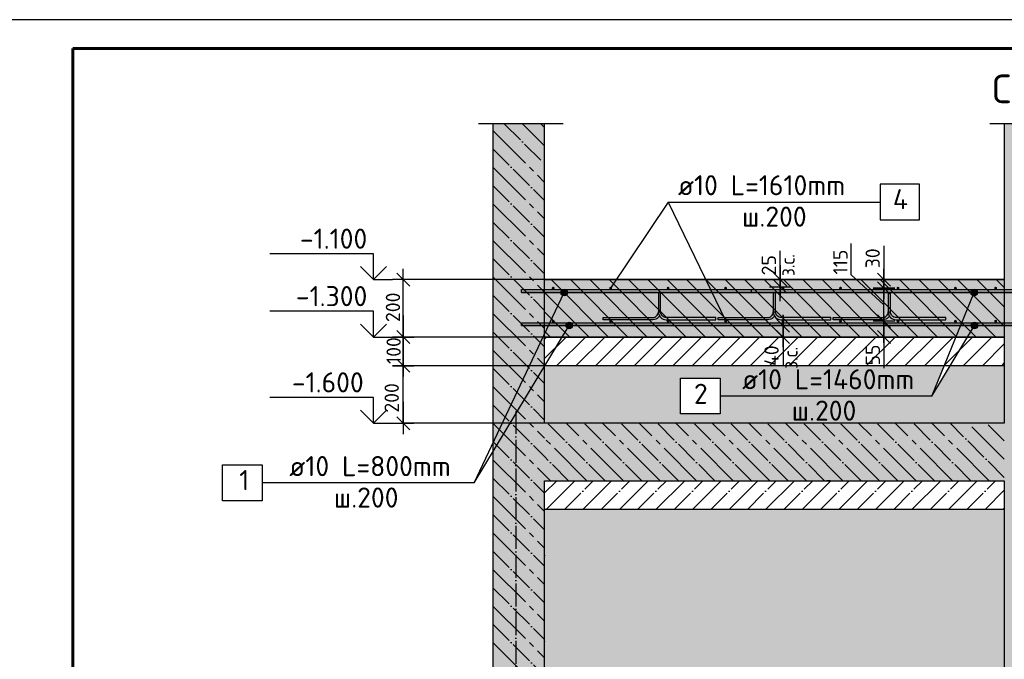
# Model space of a CAD drawing. Header units: millimetres. Extents: x 40580 to 559114, y -343730 to 81020.
# Tile 264 of 656: x 290594 to 307726, y -48525 to -37394. Entities that reach past the tile are written whole.
import ezdxf

# ---------------------------------------------------------------- set-up
doc = ezdxf.new("R2010")
doc.units = ezdxf.units.MM
doc.linetypes.add('______11', pattern=[500, 400, -50, 0, -50])
doc.linetypes.add('______5', pattern=[1100, 800, -100, 100, -100])
for name, color, linetype in [('___________________', 253, '______5'), ('_____________________', 96, 'Continuous'), ('______________________', 7, 'Continuous'), ('_______________________', 7, 'Continuous'), ('_________________________0', 7, 'Continuous'), ('Тонкие', 7, 'Continuous'), ('ФВ-2', 7, 'Continuous')]:
    doc.layers.add(name, color=color, linetype=linetype)
doc.layers.add('Standard', color=7, linetype='Continuous', lineweight=25)
doc.styles.add('ISOCPEUR', font='isocpeur.ttf')
doc.linetypes.add('ГОСТ 2.303 8', pattern='A,40,[2,GOST 2.303-68.shx,S=1,R=0,X=0,Y=0],-8', length=48)

# ---------------------------------------------------------------- blocks, each defined once
blk = doc.blocks.new('ALL_ML_STRICH')
at = {"color": 0, "linetype": 'ByBlock', "lineweight": -2}
for p, q in [((0, -0.5), (0, 0.5)), ((-1, 0), (0.5, 0)), ((-0.3, -0.3), (0.3, 0.3))]:
    blk.add_line(p, q, dxfattribs=at)
blk = doc.blocks.new('Из_буфера8386')
at = {"linetype": 'Continuous', "lineweight": 25, "ltscale": 100}
blk.add_lwpolyline([(62, 59400), (62, 0), (42062, 0), (42062, 59400), (62, 59400)], dxfattribs=at)
blk.add_lwpolyline([(62, 59400), (62, 0), (42062, 0), (42062, 59400), (62, 59400)], dxfattribs=at)
at = {"linetype": 'Continuous', "lineweight": 60, "ltscale": 100}
blk.add_lwpolyline([(2062, 58900), (2062, 500), (41562, 500), (41562, 58900), (2062, 58900)], dxfattribs=at)

msp = doc.modelspace()

# ---------------------------------------------------------------- hatches: boundary and pattern name
at = {"layer": '___________________', "linetype": 'Continuous'}
for points in [[(299726.5, -46709), (299730.3, -46705.2), (299743.8, -46718.7), (299730.3, -46732.2), (299726.5, -46728.4)], [(299726.5, -48209), (299730.3, -48205.2), (299743.8, -48218.7), (299730.3, -48232.2), (299726.5, -48228.4)]]:
    msp.add_hatch(color=7, dxfattribs=at).paths.add_polyline_path(points, flags=16)
at = {"layer": 'Standard', "linetype": 'Continuous'}
for points in [[(298826.5, -55416.8), (299726.5, -55416.8), (299726.5, -39204.2), (298826.5, -39204.2)], [(307726.5, -55416.8), (308626.5, -55416.8), (308626.5, -39204.2), (307726.5, -39204.2)], [(307726.5, -41916.8), (299726.5, -41916.8), (299726.5, -42916.8), (307726.5, -42916.8)], [(307726.5, -44416.8), (299726.5, -44416.8), (299726.5, -45416.8), (307726.5, -45416.8)]]:
    msp.add_hatch(color=9, dxfattribs=at).paths.add_polyline_path(points)
at = {"layer": 'ФВ-2'}
h = msp.add_hatch(dxfattribs=at)
h.set_pattern_fill('ANSI31', color=253, scale=75, angle=90)
h.set_pattern_definition([(135, (-1113078.07, 1151771.47), (-168.379802, -168.379802), [])])
edge = h.paths.add_edge_path()
edge.add_line((321926.5, -41916.8), (321926.5, -42916.8))
edge.add_line((321926.5, -42916.8), (308626.5, -42916.8))
edge.add_line((308626.5, -42916.8), (308626.5, -41916.8))
edge.add_line((321926.5, -41916.8), (308626.5, -41916.8))
h.paths.add_polyline_path([(299726.5, -41916.8), (307726.5, -41916.8), (307726.5, -42916.8), (299726.5, -42916.8)])
h = msp.add_hatch(dxfattribs=at)
h.set_pattern_fill('ANSI31', color=253, scale=75)
h.set_pattern_definition([(45, (-1113078.07, 1151771.47), (-168.379802, 168.379802), [])])
h.paths.add_polyline_path([(321926.5, -42916.8), (321926.5, -43416.8), (308626.5, -43416.8), (308626.5, -42916.8)])
h.paths.add_polyline_path([(307726.5, -42916.8), (307726.5, -43416.8), (299726.5, -43416.8), (299726.5, -42916.8)])
h = msp.add_hatch(dxfattribs=at)
h.set_pattern_fill('AR-CONC', color=256, scale=5)
h.set_pattern_definition([(50, (-35811, 69074.55), (910.9233, -79.6954), [95.25, -1047.75]), (355, (-35811, 69074.55), (-176.217, 955.2842), [76.2, -838.203]), (100.45144, (-35735.1, 69067.9), (734.7062, 875.5888), [80.95, -890.4512]), (46.1842, (-35811, 69328.5), (1355.3952, -210.2116), [142.875, -1571.625]), (96.63556, (-35698.1, 69311), (1187.0207, 1237.1306), [121.425, -1335.678]), (351.18415, (-35811, 69328.5), (1187.0207, 1237.1306), [114.3, -1257.2987]), (21, (-35684, 69265.05), (758.072, -511.326), [95.25, -1047.75]), (326, (-35684, 69265.05), (309.0101, 920.9398), [76.2, -838.2]), (71.45144, (-35620.9, 69222.4), (1067.082, 409.6138), [80.95, -890.4497]), (37.5, (-35811.03, 69074.55), (15.44302, 422.7752), [0, -828.04, 0, -850.9, 0, -841.375]), (7.5, (-35811.03, 69074.55), (334.0983, 500.9029), [0, -485.14, 0, -808.99, 0, -320.675]), (327.5, (-36094.24, 69074.55), (677.95298, -28.64372), [0, -317.5, 0, -990.6, 0, -1314.45]), (317.5, (-36221.24, 69074.55), (740.6459, 127.1325), [0, -412.75, 0, -657.86, 0, -933.45])])
h.paths.add_polyline_path([(307726.5, -55416.8), (299726.5, -55416.8), (299726.5, -45916.8), (307726.5, -45916.8)])
h.paths.add_polyline_path([(321926.5, -52242.5), (321926.5, -52560.7), (321926.5, -52878.9), (321926.5, -53197.1), (321926.5, -53515.3), (321926.5, -53833.5), (321926.5, -54151.7), (321926.5, -54469.9), (321926.5, -54788.1), (321926.5, -55106.3), (321926.5, -55416.8), (321666.1, -55416.8), (321347.9, -55416.8), (321029.7, -55416.8), (320711.5, -55416.8), (320393.3, -55416.8), (320075.1, -55416.8), (319756.9, -55416.8), (319438.7, -55416.8), (319120.5, -55416.8), (318802.3, -55416.8), (318484.1, -55416.8), (318165.9, -55416.8), (317847.7, -55416.8), (317529.5, -55416.8), (317211.3, -55416.8), (316893.1, -55416.8), (316574.9, -55416.8), (316256.7, -55416.8), (315938.5, -55416.8), (315620.3, -55416.8), (315302.1, -55416.8), (314983.9, -55416.8), (314665.7, -55416.8), (314347.5, -55416.8), (314029.3, -55416.8), (313711.1, -55416.8), (313392.9, -55416.8), (313074.7, -55416.8), (312756.5, -55416.8), (312438.3, -55416.8), (312120.1, -55416.8), (311801.9, -55416.8), (311483.7, -55416.8), (311165.5, -55416.8), (310847.3, -55416.8), (310529.1, -55416.8), (310210.9, -55416.8), (309892.7, -55416.8), (309574.5, -55416.8), (309256.3, -55416.8), (308938.1, -55416.8), (308626.5, -55416.8), (308626.5, -55170.6), (308626.5, -54852.4), (308626.5, -54534.2), (308626.5, -54216), (308626.5, -53897.8), (308626.5, -53579.6), (308626.5, -53261.4), (308626.5, -52943.2), (308626.5, -52625), (308626.5, -52306.8), (308626.5, -51988.6), (308626.5, -51670.4), (308626.5, -51352.2), (308626.5, -51034), (308626.5, -50715.8), (308626.5, -50397.6), (308626.5, -50079.4), (308626.5, -49761.2), (308626.5, -49443), (308626.5, -49124.8), (308626.5, -48806.6), (308626.5, -48488.4), (308626.5, -48170.2), (308626.5, -47916.8), (308892.5, -47916.8), (309210.7, -47916.8), (309528.9, -47916.8), (309847.1, -47916.8), (310165.3, -47916.8), (310483.5, -47916.8), (310801.7, -47916.8), (311119.9, -47916.8), (311438.1, -47916.8), (311756.3, -47916.8), (312074.5, -47916.8), (312392.7, -47916.8), (312710.9, -47916.8), (313029.1, -47916.8), (313347.3, -47916.8), (313665.5, -47916.8), (313983.7, -47916.8), (314301.9, -47916.8), (314620.1, -47916.8), (314938.3, -47916.8), (315256.5, -47916.8), (315574.7, -47916.8), (315892.9, -47916.8), (316211.1, -47916.8), (316529.3, -47916.8), (316847.5, -47916.8), (317165.7, -47916.8), (317483.9, -47916.8), (317802.1, -47916.8), (318120.3, -47916.8), (318438.5, -47916.8), (318756.7, -47916.8), (319074.9, -47916.8), (319393.1, -47916.8), (319711.3, -47916.8), (320029.5, -47916.8), (320347.7, -47916.8), (320665.9, -47916.8), (320984.1, -47916.8), (321302.3, -47916.8), (321620.5, -47916.8), (321926.5, -47916.8), (321926.5, -48105.9), (321926.5, -48424.1), (321926.5, -48742.3), (321926.5, -49060.5), (321926.5, -49378.7), (321926.5, -49696.9), (321926.5, -50015.1), (321926.5, -50333.3), (321926.5, -50651.5), (321926.5, -50969.7), (321926.5, -51287.9), (321926.5, -51606.1), (321926.5, -51924.3)])
h.paths.add_polyline_path([(299726.5, -43725), (299726.5, -43428.8), (299733.7, -43416.8), (303876.2, -43416.8), (305632.5, -43416.8), (306681.6, -43416.8), (306467.2, -43943.3), (302779.7, -43943.3), (302779.7, -43630.8), (302092.2, -43630.8), (302092.2, -44255.8), (302779.7, -44255.8), (302779.7, -43943.3), (306467.2, -43943.3), (306785.6, -43416.8), (307726.5, -43416.8), (307726.5, -43451.9), (307726.5, -43770.1), (307726.5, -44088.3), (307726.5, -44406.5), (307726.5, -44416.8), (307418.6, -44416.8), (307100.4, -44416.8), (306782.2, -44416.8), (306464, -44416.8), (306145.8, -44416.8), (305827.6, -44416.8), (305509.4, -44416.8), (305191.2, -44416.8), (304873, -44416.8), (304554.8, -44416.8), (304236.7, -44416.8), (303918.5, -44416.8), (303600.3, -44416.8), (303282.1, -44416.8), (302963.9, -44416.8), (302645.7, -44416.8), (302327.5, -44416.8), (302009.3, -44416.8), (301691.1, -44416.8), (301372.9, -44416.8), (301054.7, -44416.8), (300736.5, -44416.8), (300418.3, -44416.8), (300100.1, -44416.8), (299781.9, -44416.8), (299726.5, -44416.8), (299726.5, -44361.4), (299726.5, -44043.2)])

# ---------------------------------------------------------------- linework, layer by layer
at = {"color": 0, "linetype": 'ByBlock', "lineweight": -2}
for p, q in [((305632.5, -41329.8), (305632.5, -42254.3)), ((305632.5, -42291.8), (305632.5, -41729.3)), ((305745, -42029.3), (305520, -41804.3)), ((305520, -41954.3), (305745, -42179.3)), ((305445, -42066.8), (305820, -42066.8)), ((305632.5, -42541.8), (305632.5, -43457.3)), ((305520, -42804.3), (305745, -43029.3))]:
    msp.add_line(p, q, dxfattribs=at)
at = {"layer": '___________________', "color": 253, "linetype": '______11'}
msp.add_line((299226.5, -44204.2), (299226.5, -58559.7), dxfattribs=at)
at = {"layer": '_____________________', "color": 7, "linetype": 'Continuous'}
for p, q in [((306251.5, -40254.3), (305564, -40254.3)), ((305564, -40254.3), (305564, -40879.3)), ((306251.5, -40879.3), (306251.5, -40254.3)), ((301876.5, -40566.8), (300876.5, -42066.8)), ((301876.5, -40566.8), (305564, -40566.8)), ((301876.5, -40566.8), (302881.3, -42640.9)), ((305564, -40879.3), (306251.5, -40879.3)), ((298500.5, -45455.6), (300067.7, -42141.8)), ((300011.5, -42141.8), (300011.5, -42141.8)), ((300067.7, -42085.6), (300067.7, -42085.6)), ((300124, -42141.8), (300124, -42141.8)), ((306467.2, -43943.3), (307201, -42141.8)), ((307144.7, -42141.8), (307144.7, -42141.8)), ((307201, -42085.6), (307201, -42085.6)), ((307257.2, -42141.8), (307257.2, -42141.8)), ((300067.7, -42198.1), (300067.7, -42198.1)), ((307201, -42198.1), (307201, -42198.1)), ((298500.5, -45455.6), (300157.2, -42716.8)), ((300100.9, -42716.8), (300100.9, -42716.8)), ((300157.2, -42660.6), (300157.2, -42660.6)), ((300157.2, -42773.1), (300157.2, -42773.1)), ((300213.4, -42716.8), (300213.4, -42716.8)), ((306467.2, -43943.3), (307209.1, -42716.8)), ((307152.8, -42716.8), (307152.8, -42716.8)), ((307209.1, -42660.6), (307209.1, -42660.6)), ((307209.1, -42773.1), (307209.1, -42773.1)), ((307265.3, -42716.8), (307265.3, -42716.8)), ((302092.2, -44255.8), (302092.2, -43630.8)), ((302092.2, -43630.8), (302779.7, -43630.8)), ((302779.7, -43630.8), (302779.7, -44255.8)), ((306467.2, -43943.3), (302779.7, -43943.3)), ((302779.7, -44255.8), (302092.2, -44255.8)), ((294125.5, -45768.1), (294125.5, -45143.1)), ((294125.5, -45143.1), (294813, -45143.1)), ((294813, -45143.1), (294813, -45768.1)), ((298500.5, -45455.6), (294813, -45455.6)), ((294813, -45768.1), (294125.5, -45768.1))]:
    msp.add_line(p, q, dxfattribs=at)
at = {"layer": '_____________________', "color": 4, "linetype": 'Continuous'}
for p, q in [((303326.5, -42141.8), (303326.5, -42091.8)), ((303326.5, -42716.8), (303326.5, -42666.8))]:
    msp.add_line(p, q, dxfattribs=at)
at = {"layer": '_____________________', "color": 4, "linetype": 'Continuous', "extrusion": (0, 0, -1)}
for points in [[(-299326.5, -42141.8), (-299326.5, -42091.8), (-308126.5, -42091.8), (-308126.5, -42141.8), (-299326.5, -42141.8), (-308126.5, -42141.8), (-299326.5, -42141.8), (-308126.5, -42141.8)], [(-299326.5, -42716.8), (-299326.5, -42666.8), (-308126.5, -42666.8), (-308126.5, -42716.8), (-299326.5, -42716.8), (-308126.5, -42716.8), (-299326.5, -42716.8), (-308126.5, -42716.8)]]:
    msp.add_lwpolyline(points, dxfattribs=at)
at = {"layer": '_____________________', "color": 7, "linetype": 'Continuous'}
for centre in [(300067.7, -42141.8), (307201, -42141.8), (300157.2, -42716.8), (307209.1, -42716.8)]:
    msp.add_circle(centre, 56.3, dxfattribs=at)
at = {"layer": '_____________________', "color": 4, "linetype": 'Continuous'}
for points in [[(299853.4, -42076.4), (299851.5, -42066.8), (299853.4, -42057.2)], [(299858.8, -42084.5), (299853.4, -42057.2), (299858.8, -42049.1)], [(299853.4, -42076.4), (299853.4, -42057.2), (299858.8, -42084.5)], [(299866.9, -42089.9), (299858.8, -42049.1), (299866.9, -42043.7)], [(299858.8, -42084.5), (299858.8, -42049.1), (299866.9, -42089.9)], [(299876.5, -42091.8), (299866.9, -42043.7), (299876.5, -42041.8)], [(299866.9, -42089.9), (299866.9, -42043.7), (299876.5, -42091.8)], [(299876.5, -42091.8), (299876.5, -42041.8), (299886.1, -42089.9)], [(299886.1, -42089.9), (299876.5, -42041.8), (299886.1, -42043.7)], [(299886.1, -42089.9), (299886.1, -42043.7), (299894.2, -42084.5)], [(299894.2, -42084.5), (299886.1, -42043.7), (299894.2, -42049.1)], [(299894.2, -42084.5), (299894.2, -42049.1), (299899.6, -42076.4)], [(299899.6, -42076.4), (299894.2, -42049.1), (299899.6, -42057.2)], [(299899.6, -42076.4), (299899.6, -42057.2), (299901.5, -42066.8)], [(300853.4, -42076.4), (300851.5, -42066.8), (300853.4, -42057.2)], [(300858.8, -42084.5), (300853.4, -42057.2), (300858.8, -42049.1)], [(300853.4, -42076.4), (300853.4, -42057.2), (300858.8, -42084.5)], [(300866.9, -42089.9), (300858.8, -42049.1), (300866.9, -42043.7)], [(300858.8, -42084.5), (300858.8, -42049.1), (300866.9, -42089.9)], [(300876.5, -42091.8), (300866.9, -42043.7), (300876.5, -42041.8)], [(300866.9, -42089.9), (300866.9, -42043.7), (300876.5, -42091.8)], [(300876.5, -42091.8), (300876.5, -42041.8), (300886.1, -42089.9)], [(300886.1, -42089.9), (300876.5, -42041.8), (300886.1, -42043.7)], [(300886.1, -42089.9), (300886.1, -42043.7), (300894.2, -42084.5)], [(300894.2, -42084.5), (300886.1, -42043.7), (300894.2, -42049.1)], [(300894.2, -42084.5), (300894.2, -42049.1), (300899.6, -42076.4)], [(300899.6, -42076.4), (300894.2, -42049.1), (300899.6, -42057.2)], [(300899.6, -42076.4), (300899.6, -42057.2), (300901.5, -42066.8)], [(301853.4, -42076.4), (301851.5, -42066.8), (301853.4, -42057.2)], [(301858.8, -42084.5), (301853.4, -42057.2), (301858.8, -42049.1)], [(301853.4, -42076.4), (301853.4, -42057.2), (301858.8, -42084.5)], [(301866.9, -42089.9), (301858.8, -42049.1), (301866.9, -42043.7)], [(301858.8, -42084.5), (301858.8, -42049.1), (301866.9, -42089.9)], [(301876.5, -42091.8), (301866.9, -42043.7), (301876.5, -42041.8)], [(301866.9, -42089.9), (301866.9, -42043.7), (301876.5, -42091.8)], [(301876.5, -42091.8), (301876.5, -42041.8), (301886.1, -42089.9)], [(301886.1, -42089.9), (301876.5, -42041.8), (301886.1, -42043.7)], [(301886.1, -42089.9), (301886.1, -42043.7), (301894.2, -42084.5)], [(301894.2, -42084.5), (301886.1, -42043.7), (301894.2, -42049.1)], [(301894.2, -42084.5), (301894.2, -42049.1), (301899.6, -42076.4)], [(301899.6, -42076.4), (301894.2, -42049.1), (301899.6, -42057.2)], [(301899.6, -42076.4), (301899.6, -42057.2), (301901.5, -42066.8)], [(302853.4, -42076.4), (302851.5, -42066.8), (302853.4, -42057.2)], [(302858.8, -42084.5), (302853.4, -42057.2), (302858.8, -42049.1)], [(302853.4, -42076.4), (302853.4, -42057.2), (302858.8, -42084.5)], [(302866.9, -42089.9), (302858.8, -42049.1), (302866.9, -42043.7)], [(302858.8, -42084.5), (302858.8, -42049.1), (302866.9, -42089.9)], [(302876.5, -42091.8), (302866.9, -42043.7), (302876.5, -42041.8)], [(302866.9, -42089.9), (302866.9, -42043.7), (302876.5, -42091.8)], [(302876.5, -42091.8), (302876.5, -42041.8), (302886.1, -42089.9)], [(302886.1, -42089.9), (302876.5, -42041.8), (302886.1, -42043.7)], [(302886.1, -42089.9), (302886.1, -42043.7), (302894.2, -42084.5)], [(302894.2, -42084.5), (302886.1, -42043.7), (302894.2, -42049.1)], [(302894.2, -42084.5), (302894.2, -42049.1), (302899.6, -42076.4)], [(302899.6, -42076.4), (302894.2, -42049.1), (302899.6, -42057.2)], [(302899.6, -42076.4), (302899.6, -42057.2), (302901.5, -42066.8)], [(303853.4, -42076.4), (303851.5, -42066.8), (303853.4, -42057.2)], [(303858.8, -42084.5), (303853.4, -42057.2), (303858.8, -42049.1)], [(303853.4, -42076.4), (303853.4, -42057.2), (303858.8, -42084.5)], [(303866.9, -42089.9), (303858.8, -42049.1), (303866.9, -42043.7)], [(303858.8, -42084.5), (303858.8, -42049.1), (303866.9, -42089.9)], [(303876.5, -42091.8), (303866.9, -42043.7), (303876.5, -42041.8)], [(303866.9, -42089.9), (303866.9, -42043.7), (303876.5, -42091.8)], [(303876.5, -42091.8), (303876.5, -42041.8), (303886.1, -42089.9)], [(303886.1, -42089.9), (303876.5, -42041.8), (303886.1, -42043.7)], [(303886.1, -42089.9), (303886.1, -42043.7), (303894.2, -42084.5)], [(303894.2, -42084.5), (303886.1, -42043.7), (303894.2, -42049.1)], [(303894.2, -42084.5), (303894.2, -42049.1), (303899.6, -42076.4)], [(303899.6, -42076.4), (303894.2, -42049.1), (303899.6, -42057.2)], [(303899.6, -42076.4), (303899.6, -42057.2), (303901.5, -42066.8)], [(304853.4, -42076.4), (304851.5, -42066.8), (304853.4, -42057.2)], [(304858.8, -42084.5), (304853.4, -42057.2), (304858.8, -42049.1)], [(304853.4, -42076.4), (304853.4, -42057.2), (304858.8, -42084.5)], [(304866.9, -42089.9), (304858.8, -42049.1), (304866.9, -42043.7)], [(304858.8, -42084.5), (304858.8, -42049.1), (304866.9, -42089.9)], [(304876.5, -42091.8), (304866.9, -42043.7), (304876.5, -42041.8)], [(304866.9, -42089.9), (304866.9, -42043.7), (304876.5, -42091.8)], [(304876.5, -42091.8), (304876.5, -42041.8), (304886.1, -42089.9)], [(304886.1, -42089.9), (304876.5, -42041.8), (304886.1, -42043.7)], [(304886.1, -42089.9), (304886.1, -42043.7), (304894.2, -42084.5)], [(304894.2, -42084.5), (304886.1, -42043.7), (304894.2, -42049.1)], [(304894.2, -42084.5), (304894.2, -42049.1), (304899.6, -42076.4)], [(304899.6, -42076.4), (304894.2, -42049.1), (304899.6, -42057.2)], [(304899.6, -42076.4), (304899.6, -42057.2), (304901.5, -42066.8)], [(305853.4, -42076.4), (305851.5, -42066.8), (305853.4, -42057.2)], [(305858.8, -42084.5), (305853.4, -42057.2), (305858.8, -42049.1)], [(305853.4, -42076.4), (305853.4, -42057.2), (305858.8, -42084.5)], [(305866.9, -42089.9), (305858.8, -42049.1), (305866.9, -42043.7)], [(305858.8, -42084.5), (305858.8, -42049.1), (305866.9, -42089.9)], [(305876.5, -42091.8), (305866.9, -42043.7), (305876.5, -42041.8)], [(305866.9, -42089.9), (305866.9, -42043.7), (305876.5, -42091.8)], [(305876.5, -42091.8), (305876.5, -42041.8), (305886.1, -42089.9)], [(305886.1, -42089.9), (305876.5, -42041.8), (305886.1, -42043.7)], [(305886.1, -42089.9), (305886.1, -42043.7), (305894.2, -42084.5)], [(305894.2, -42084.5), (305886.1, -42043.7), (305894.2, -42049.1)], [(305894.2, -42084.5), (305894.2, -42049.1), (305899.6, -42076.4)], [(305899.6, -42076.4), (305894.2, -42049.1), (305899.6, -42057.2)], [(305899.6, -42076.4), (305899.6, -42057.2), (305901.5, -42066.8)], [(306853.4, -42076.4), (306851.5, -42066.8), (306853.4, -42057.2)], [(306858.8, -42084.5), (306853.4, -42057.2), (306858.8, -42049.1)], [(306853.4, -42076.4), (306853.4, -42057.2), (306858.8, -42084.5)], [(306866.9, -42089.9), (306858.8, -42049.1), (306866.9, -42043.7)], [(306858.8, -42084.5), (306858.8, -42049.1), (306866.9, -42089.9)], [(306876.5, -42091.8), (306866.9, -42043.7), (306876.5, -42041.8)], [(306866.9, -42089.9), (306866.9, -42043.7), (306876.5, -42091.8)], [(306876.5, -42091.8), (306876.5, -42041.8), (306886.1, -42089.9)], [(306886.1, -42089.9), (306876.5, -42041.8), (306886.1, -42043.7)], [(306886.1, -42089.9), (306886.1, -42043.7), (306894.2, -42084.5)], [(306894.2, -42084.5), (306886.1, -42043.7), (306894.2, -42049.1)], [(306894.2, -42084.5), (306894.2, -42049.1), (306899.6, -42076.4)], [(306899.6, -42076.4), (306894.2, -42049.1), (306899.6, -42057.2)], [(306899.6, -42076.4), (306899.6, -42057.2), (306901.5, -42066.8)], [(307553.4, -42076.4), (307553.4, -42057.2), (307551.5, -42066.8)], [(307558.8, -42084.5), (307558.8, -42049.1), (307553.4, -42076.4)], [(307553.4, -42076.4), (307558.8, -42049.1), (307553.4, -42057.2)], [(307566.9, -42089.9), (307566.9, -42043.7), (307558.8, -42084.5)], [(307558.8, -42084.5), (307566.9, -42043.7), (307558.8, -42049.1)], [(307576.5, -42091.8), (307576.5, -42041.8), (307566.9, -42089.9)], [(307566.9, -42089.9), (307576.5, -42041.8), (307566.9, -42043.7)], [(307576.5, -42091.8), (307586.1, -42043.7), (307576.5, -42041.8)], [(307586.1, -42089.9), (307586.1, -42043.7), (307576.5, -42091.8)], [(307586.1, -42089.9), (307594.2, -42049.1), (307586.1, -42043.7)], [(307594.2, -42084.5), (307594.2, -42049.1), (307586.1, -42089.9)], [(307594.2, -42084.5), (307599.6, -42057.2), (307594.2, -42049.1)], [(307599.6, -42076.4), (307599.6, -42057.2), (307594.2, -42084.5)], [(307599.6, -42076.4), (307601.5, -42066.8), (307599.6, -42057.2)], [(299853.4, -42651.4), (299851.5, -42641.8), (299853.4, -42632.2)], [(299858.8, -42659.5), (299853.4, -42632.2), (299858.8, -42624.1)], [(299853.4, -42651.4), (299853.4, -42632.2), (299858.8, -42659.5)], [(299866.9, -42664.9), (299858.8, -42624.1), (299866.9, -42618.7)], [(299858.8, -42659.5), (299858.8, -42624.1), (299866.9, -42664.9)], [(299876.5, -42666.8), (299866.9, -42618.7), (299876.5, -42616.8)], [(299866.9, -42664.9), (299866.9, -42618.7), (299876.5, -42666.8)], [(299876.5, -42666.8), (299876.5, -42616.8), (299886.1, -42664.9)], [(299886.1, -42664.9), (299876.5, -42616.8), (299886.1, -42618.7)], [(299886.1, -42664.9), (299886.1, -42618.7), (299894.2, -42659.5)], [(299894.2, -42659.5), (299886.1, -42618.7), (299894.2, -42624.1)], [(299894.2, -42659.5), (299894.2, -42624.1), (299899.6, -42651.4)], [(299899.6, -42651.4), (299894.2, -42624.1), (299899.6, -42632.2)], [(299899.6, -42651.4), (299899.6, -42632.2), (299901.5, -42641.8)], [(300853.4, -42651.4), (300851.5, -42641.8), (300853.4, -42632.2)], [(300858.8, -42659.5), (300853.4, -42632.2), (300858.8, -42624.1)], [(300853.4, -42651.4), (300853.4, -42632.2), (300858.8, -42659.5)], [(300866.9, -42664.9), (300858.8, -42624.1), (300866.9, -42618.7)], [(300858.8, -42659.5), (300858.8, -42624.1), (300866.9, -42664.9)], [(300876.5, -42666.8), (300866.9, -42618.7), (300876.5, -42616.8)], [(300866.9, -42664.9), (300866.9, -42618.7), (300876.5, -42666.8)], [(300876.5, -42666.8), (300876.5, -42616.8), (300886.1, -42664.9)], [(300886.1, -42664.9), (300876.5, -42616.8), (300886.1, -42618.7)], [(300886.1, -42664.9), (300886.1, -42618.7), (300894.2, -42659.5)], [(300894.2, -42659.5), (300886.1, -42618.7), (300894.2, -42624.1)], [(300894.2, -42659.5), (300894.2, -42624.1), (300899.6, -42651.4)], [(300899.6, -42651.4), (300894.2, -42624.1), (300899.6, -42632.2)], [(300899.6, -42651.4), (300899.6, -42632.2), (300901.5, -42641.8)], [(301853.4, -42651.4), (301851.5, -42641.8), (301853.4, -42632.2)], [(301858.8, -42659.5), (301853.4, -42632.2), (301858.8, -42624.1)], [(301853.4, -42651.4), (301853.4, -42632.2), (301858.8, -42659.5)], [(301866.9, -42664.9), (301858.8, -42624.1), (301866.9, -42618.7)], [(301858.8, -42659.5), (301858.8, -42624.1), (301866.9, -42664.9)], [(301876.5, -42666.8), (301866.9, -42618.7), (301876.5, -42616.8)], [(301866.9, -42664.9), (301866.9, -42618.7), (301876.5, -42666.8)], [(301876.5, -42666.8), (301876.5, -42616.8), (301886.1, -42664.9)], [(301886.1, -42664.9), (301876.5, -42616.8), (301886.1, -42618.7)], [(301886.1, -42664.9), (301886.1, -42618.7), (301894.2, -42659.5)], [(301894.2, -42659.5), (301886.1, -42618.7), (301894.2, -42624.1)], [(301894.2, -42659.5), (301894.2, -42624.1), (301899.6, -42651.4)], [(301899.6, -42651.4), (301894.2, -42624.1), (301899.6, -42632.2)], [(301899.6, -42651.4), (301899.6, -42632.2), (301901.5, -42641.8)], [(302853.4, -42651.4), (302851.5, -42641.8), (302853.4, -42632.2)], [(302858.8, -42659.5), (302853.4, -42632.2), (302858.8, -42624.1)], [(302853.4, -42651.4), (302853.4, -42632.2), (302858.8, -42659.5)], [(302866.9, -42664.9), (302858.8, -42624.1), (302866.9, -42618.7)], [(302858.8, -42659.5), (302858.8, -42624.1), (302866.9, -42664.9)], [(302876.5, -42666.8), (302866.9, -42618.7), (302876.5, -42616.8)], [(302866.9, -42664.9), (302866.9, -42618.7), (302876.5, -42666.8)], [(302876.5, -42666.8), (302876.5, -42616.8), (302886.1, -42664.9)], [(302886.1, -42664.9), (302876.5, -42616.8), (302886.1, -42618.7)], [(302886.1, -42664.9), (302886.1, -42618.7), (302894.2, -42659.5)], [(302894.2, -42659.5), (302886.1, -42618.7), (302894.2, -42624.1)], [(302894.2, -42659.5), (302894.2, -42624.1), (302899.6, -42651.4)], [(302899.6, -42651.4), (302894.2, -42624.1), (302899.6, -42632.2)], [(302899.6, -42651.4), (302899.6, -42632.2), (302901.5, -42641.8)], [(303853.4, -42651.4), (303851.5, -42641.8), (303853.4, -42632.2)], [(303858.8, -42659.5), (303853.4, -42632.2), (303858.8, -42624.1)], [(303853.4, -42651.4), (303853.4, -42632.2), (303858.8, -42659.5)], [(303866.9, -42664.9), (303858.8, -42624.1), (303866.9, -42618.7)], [(303858.8, -42659.5), (303858.8, -42624.1), (303866.9, -42664.9)], [(303876.5, -42666.8), (303866.9, -42618.7), (303876.5, -42616.8)], [(303866.9, -42664.9), (303866.9, -42618.7), (303876.5, -42666.8)], [(303876.5, -42666.8), (303876.5, -42616.8), (303886.1, -42664.9)], [(303886.1, -42664.9), (303876.5, -42616.8), (303886.1, -42618.7)], [(303886.1, -42664.9), (303886.1, -42618.7), (303894.2, -42659.5)], [(303894.2, -42659.5), (303886.1, -42618.7), (303894.2, -42624.1)], [(303894.2, -42659.5), (303894.2, -42624.1), (303899.6, -42651.4)], [(303899.6, -42651.4), (303894.2, -42624.1), (303899.6, -42632.2)], [(303899.6, -42651.4), (303899.6, -42632.2), (303901.5, -42641.8)], [(304853.4, -42651.4), (304851.5, -42641.8), (304853.4, -42632.2)], [(304858.8, -42659.5), (304853.4, -42632.2), (304858.8, -42624.1)], [(304853.4, -42651.4), (304853.4, -42632.2), (304858.8, -42659.5)], [(304866.9, -42664.9), (304858.8, -42624.1), (304866.9, -42618.7)], [(304858.8, -42659.5), (304858.8, -42624.1), (304866.9, -42664.9)], [(304876.5, -42666.8), (304866.9, -42618.7), (304876.5, -42616.8)], [(304866.9, -42664.9), (304866.9, -42618.7), (304876.5, -42666.8)], [(304876.5, -42666.8), (304876.5, -42616.8), (304886.1, -42664.9)], [(304886.1, -42664.9), (304876.5, -42616.8), (304886.1, -42618.7)], [(304886.1, -42664.9), (304886.1, -42618.7), (304894.2, -42659.5)], [(304894.2, -42659.5), (304886.1, -42618.7), (304894.2, -42624.1)], [(304894.2, -42659.5), (304894.2, -42624.1), (304899.6, -42651.4)], [(304899.6, -42651.4), (304894.2, -42624.1), (304899.6, -42632.2)], [(304899.6, -42651.4), (304899.6, -42632.2), (304901.5, -42641.8)], [(305853.4, -42651.4), (305851.5, -42641.8), (305853.4, -42632.2)], [(305858.8, -42659.5), (305853.4, -42632.2), (305858.8, -42624.1)], [(305853.4, -42651.4), (305853.4, -42632.2), (305858.8, -42659.5)], [(305866.9, -42664.9), (305858.8, -42624.1), (305866.9, -42618.7)], [(305858.8, -42659.5), (305858.8, -42624.1), (305866.9, -42664.9)], [(305876.5, -42666.8), (305866.9, -42618.7), (305876.5, -42616.8)], [(305866.9, -42664.9), (305866.9, -42618.7), (305876.5, -42666.8)], [(305876.5, -42666.8), (305876.5, -42616.8), (305886.1, -42664.9)], [(305886.1, -42664.9), (305876.5, -42616.8), (305886.1, -42618.7)], [(305886.1, -42664.9), (305886.1, -42618.7), (305894.2, -42659.5)], [(305894.2, -42659.5), (305886.1, -42618.7), (305894.2, -42624.1)], [(305894.2, -42659.5), (305894.2, -42624.1), (305899.6, -42651.4)], [(305899.6, -42651.4), (305894.2, -42624.1), (305899.6, -42632.2)], [(305899.6, -42651.4), (305899.6, -42632.2), (305901.5, -42641.8)], [(306853.4, -42651.4), (306851.5, -42641.8), (306853.4, -42632.2)], [(306858.8, -42659.5), (306853.4, -42632.2), (306858.8, -42624.1)], [(306853.4, -42651.4), (306853.4, -42632.2), (306858.8, -42659.5)], [(306866.9, -42664.9), (306858.8, -42624.1), (306866.9, -42618.7)], [(306858.8, -42659.5), (306858.8, -42624.1), (306866.9, -42664.9)], [(306876.5, -42666.8), (306866.9, -42618.7), (306876.5, -42616.8)], [(306866.9, -42664.9), (306866.9, -42618.7), (306876.5, -42666.8)], [(306876.5, -42666.8), (306876.5, -42616.8), (306886.1, -42664.9)], [(306886.1, -42664.9), (306876.5, -42616.8), (306886.1, -42618.7)], [(306886.1, -42664.9), (306886.1, -42618.7), (306894.2, -42659.5)], [(306894.2, -42659.5), (306886.1, -42618.7), (306894.2, -42624.1)], [(306894.2, -42659.5), (306894.2, -42624.1), (306899.6, -42651.4)], [(306899.6, -42651.4), (306894.2, -42624.1), (306899.6, -42632.2)], [(306899.6, -42651.4), (306899.6, -42632.2), (306901.5, -42641.8)], [(307553.4, -42651.4), (307553.4, -42632.2), (307551.5, -42641.8)], [(307558.8, -42659.5), (307558.8, -42624.1), (307553.4, -42651.4)], [(307553.4, -42651.4), (307558.8, -42624.1), (307553.4, -42632.2)], [(307566.9, -42664.9), (307566.9, -42618.7), (307558.8, -42659.5)], [(307558.8, -42659.5), (307566.9, -42618.7), (307558.8, -42624.1)], [(307576.5, -42666.8), (307576.5, -42616.8), (307566.9, -42664.9)], [(307566.9, -42664.9), (307576.5, -42616.8), (307566.9, -42618.7)], [(307576.5, -42666.8), (307586.1, -42618.7), (307576.5, -42616.8)], [(307586.1, -42664.9), (307586.1, -42618.7), (307576.5, -42666.8)], [(307586.1, -42664.9), (307594.2, -42624.1), (307586.1, -42618.7)], [(307594.2, -42659.5), (307594.2, -42624.1), (307586.1, -42664.9)], [(307594.2, -42659.5), (307599.6, -42632.2), (307594.2, -42624.1)], [(307599.6, -42651.4), (307599.6, -42632.2), (307594.2, -42659.5)], [(307599.6, -42651.4), (307601.5, -42641.8), (307599.6, -42632.2)]]:
    msp.add_solid(points, dxfattribs=at)
at = {"layer": '_____________________', "color": 7, "linetype": 'Continuous'}
for points in [[(300019.3, -42139.7), (300011.5, -42141.8), (300019.3, -42113.7)], [(300116.1, -42141.8), (300011.5, -42141.8), (300116.1, -42113.7)], [(300019.3, -42169.9), (300011.5, -42141.8), (300019.3, -42141.8)], [(300039.6, -42108.3), (300019.3, -42113.7), (300039.6, -42093.4)], [(300095.8, -42113.7), (300019.3, -42113.7), (300095.8, -42093.4)], [(300019.3, -42139.7), (300019.3, -42113.7), (300116.1, -42113.7)], [(300019.3, -42169.9), (300019.3, -42141.8), (300124, -42141.8)], [(300116.1, -42169.9), (300019.3, -42169.9), (300116.1, -42143.9)], [(300067.7, -42093.4), (300039.6, -42093.4), (300067.7, -42085.6)], [(300039.6, -42108.3), (300039.6, -42093.4), (300095.8, -42093.4)], [(300067.7, -42093.4), (300067.7, -42085.6), (300095.8, -42093.4)], [(300095.8, -42113.7), (300095.8, -42093.4), (300116.1, -42113.7)], [(300116.1, -42141.8), (300116.1, -42113.7), (300124, -42141.8)], [(300116.1, -42169.9), (300116.1, -42143.9), (300124, -42141.8)], [(307152.6, -42139.7), (307144.7, -42141.8), (307152.6, -42113.7)], [(307249.4, -42141.8), (307144.7, -42141.8), (307249.4, -42113.7)], [(307152.6, -42169.9), (307144.7, -42141.8), (307152.6, -42141.8)], [(307172.9, -42108.3), (307152.6, -42113.7), (307172.9, -42093.4)], [(307229.1, -42113.7), (307152.6, -42113.7), (307229.1, -42093.4)], [(307152.6, -42139.7), (307152.6, -42113.7), (307249.4, -42113.7)], [(307152.6, -42169.9), (307152.6, -42141.8), (307257.2, -42141.8)], [(307249.4, -42169.9), (307152.6, -42169.9), (307249.4, -42143.9)], [(307201, -42093.4), (307172.9, -42093.4), (307201, -42085.6)], [(307172.9, -42108.3), (307172.9, -42093.4), (307229.1, -42093.4)], [(307201, -42093.4), (307201, -42085.6), (307229.1, -42093.4)], [(307229.1, -42113.7), (307229.1, -42093.4), (307249.4, -42113.7)], [(307249.4, -42141.8), (307249.4, -42113.7), (307257.2, -42141.8)], [(307249.4, -42169.9), (307249.4, -42143.9), (307257.2, -42141.8)], [(300039.6, -42190.2), (300019.3, -42169.9), (300039.6, -42169.9)], [(300039.6, -42190.2), (300039.6, -42169.9), (300116.1, -42169.9)], [(300095.8, -42190.2), (300039.6, -42190.2), (300095.8, -42175.3)], [(300067.7, -42198.1), (300039.6, -42190.2), (300067.7, -42190.2)], [(300067.7, -42198.1), (300067.7, -42190.2), (300095.8, -42190.2)], [(300095.8, -42190.2), (300095.8, -42175.3), (300116.1, -42169.9)], [(307172.9, -42190.2), (307152.6, -42169.9), (307172.9, -42169.9)], [(307172.9, -42190.2), (307172.9, -42169.9), (307249.4, -42169.9)], [(307229.1, -42190.2), (307172.9, -42190.2), (307229.1, -42175.3)], [(307201, -42198.1), (307172.9, -42190.2), (307201, -42190.2)], [(307201, -42198.1), (307201, -42190.2), (307229.1, -42190.2)], [(307229.1, -42190.2), (307229.1, -42175.3), (307249.4, -42169.9)], [(300108.8, -42714.7), (300100.9, -42716.8), (300108.8, -42688.7)], [(300205.5, -42716.8), (300100.9, -42716.8), (300205.5, -42688.7)], [(300108.8, -42744.9), (300100.9, -42716.8), (300108.8, -42716.8)], [(300129, -42683.3), (300108.8, -42688.7), (300129, -42668.4)], [(300185.3, -42688.7), (300108.8, -42688.7), (300185.3, -42668.4)], [(300108.8, -42714.7), (300108.8, -42688.7), (300205.5, -42688.7)], [(300108.8, -42744.9), (300108.8, -42716.8), (300213.4, -42716.8)], [(300205.5, -42744.9), (300108.8, -42744.9), (300205.5, -42718.9)], [(300129, -42765.2), (300108.8, -42744.9), (300129, -42744.9)], [(300157.2, -42668.4), (300129, -42668.4), (300157.2, -42660.6)], [(300129, -42683.3), (300129, -42668.4), (300185.3, -42668.4)], [(300129, -42765.2), (300129, -42744.9), (300205.5, -42744.9)], [(300185.3, -42765.2), (300129, -42765.2), (300185.3, -42750.3)], [(300157.2, -42773.1), (300129, -42765.2), (300157.2, -42765.2)], [(300157.2, -42668.4), (300157.2, -42660.6), (300185.3, -42668.4)], [(300157.2, -42773.1), (300157.2, -42765.2), (300185.3, -42765.2)], [(300185.3, -42688.7), (300185.3, -42668.4), (300205.5, -42688.7)], [(300185.3, -42765.2), (300185.3, -42750.3), (300205.5, -42744.9)], [(300205.5, -42716.8), (300205.5, -42688.7), (300213.4, -42716.8)], [(300205.5, -42744.9), (300205.5, -42718.9), (300213.4, -42716.8)], [(307160.7, -42714.7), (307152.8, -42716.8), (307160.7, -42688.7)], [(307257.4, -42716.8), (307152.8, -42716.8), (307257.4, -42688.7)], [(307160.7, -42744.9), (307152.8, -42716.8), (307160.7, -42716.8)], [(307180.9, -42683.3), (307160.7, -42688.7), (307180.9, -42668.4)], [(307237.2, -42688.7), (307160.7, -42688.7), (307237.2, -42668.4)], [(307160.7, -42714.7), (307160.7, -42688.7), (307257.4, -42688.7)], [(307160.7, -42744.9), (307160.7, -42716.8), (307265.3, -42716.8)], [(307257.4, -42744.9), (307160.7, -42744.9), (307257.4, -42718.9)], [(307180.9, -42765.2), (307160.7, -42744.9), (307180.9, -42744.9)], [(307209.1, -42668.4), (307180.9, -42668.4), (307209.1, -42660.6)], [(307180.9, -42683.3), (307180.9, -42668.4), (307237.2, -42668.4)], [(307180.9, -42765.2), (307180.9, -42744.9), (307257.4, -42744.9)], [(307237.2, -42765.2), (307180.9, -42765.2), (307237.2, -42750.3)], [(307209.1, -42773.1), (307180.9, -42765.2), (307209.1, -42765.2)], [(307209.1, -42668.4), (307209.1, -42660.6), (307237.2, -42668.4)], [(307209.1, -42773.1), (307209.1, -42765.2), (307237.2, -42765.2)], [(307237.2, -42688.7), (307237.2, -42668.4), (307257.4, -42688.7)], [(307237.2, -42765.2), (307237.2, -42750.3), (307257.4, -42744.9)], [(307257.4, -42716.8), (307257.4, -42688.7), (307265.3, -42716.8)], [(307257.4, -42744.9), (307257.4, -42718.9), (307265.3, -42716.8)]]:
    msp.add_solid(points, dxfattribs=at)
at = {"layer": '______________________', "color": 253, "linetype": 'Continuous'}
for p, q in [((299726.5, -41916.8), (297267, -41916.8)), ((299726.5, -42916.8), (297267, -42916.8)), ((299726.5, -42916.8), (297267, -42916.8)), ((299726.5, -43416.8), (297267, -43416.8)), ((299726.5, -43416.8), (297267, -43416.8)), ((299726.5, -44416.8), (297267, -44416.8)), ((299726.5, -44416.8), (297267, -44416.8)), ((304695.9, -45416.8), (304635.5, -45416.8))]:
    msp.add_line(p, q, dxfattribs=at)
at = {"layer": '______________________', "color": 7, "linetype": 'Continuous'}
for p, q in [((297267, -42916.8), (297267, -41916.8)), ((305632.5, -42641.8), (305632.5, -42066.8)), ((303876.2, -42916.8), (303876.2, -42711.8)), ((297267, -43416.8), (297267, -42916.8)), ((297267, -44416.8), (297267, -43416.8))]:
    msp.add_line(p, q, dxfattribs=at)
at = {"layer": '_______________________', "color": 7, "linetype": 'Continuous'}
for p, q in [((296748.8, -41466.8), (294948.8, -41466.8)), ((296748.8, -41916.8), (296748.8, -41466.8)), ((296748.8, -41916.8), (296523.8, -41691.8)), ((296748.8, -41916.8), (296973.8, -41691.8)), ((296748.8, -41916.8), (296748.8, -41916.8)), ((296748.8, -41916.8), (296748.8, -41916.8)), ((296748.8, -41916.8), (297079.5, -41916.8)), ((296748.8, -41916.8), (296748.8, -41916.8)), ((296748.8, -41916.8), (296748.8, -41916.8)), ((296748.8, -42466.8), (294948.8, -42466.8)), ((296748.8, -42916.8), (296748.8, -42466.8)), ((296748.8, -42916.8), (296523.8, -42691.8)), ((296748.8, -42916.8), (296973.8, -42691.8)), ((296748.8, -42916.8), (296748.8, -42916.8)), ((296748.8, -42916.8), (296748.8, -42916.8)), ((296748.8, -42916.8), (297079.5, -42916.8)), ((296748.8, -42916.8), (296748.8, -42916.8)), ((296748.8, -42916.8), (296748.8, -42916.8)), ((296748.8, -43966.8), (294948.8, -43966.8)), ((296748.8, -44416.8), (296748.8, -43966.8)), ((296748.8, -44416.8), (296523.8, -44191.8)), ((296748.8, -44416.8), (296973.8, -44191.8)), ((296748.8, -44416.8), (296748.8, -44416.8)), ((296748.8, -44416.8), (296748.8, -44416.8)), ((296748.8, -44416.8), (297079.5, -44416.8)), ((296748.8, -44416.8), (296748.8, -44416.8)), ((296748.8, -44416.8), (296748.8, -44416.8))]:
    msp.add_line(p, q, dxfattribs=at)
at = {"layer": '_________________________0', "color": 40, "linetype": 'Continuous', "extrusion": (0, 0, -1)}
for points in [[(-301726.5, -42547.9), (-301721.6, -42556.6), (-301705.5, -42575.9), (-301686.3, -42591.9), (-301662.9, -42605), (-301637.5, -42613.4), (-301613.1, -42616.8), (-300746.5, -42616.8), (-300746.5, -42576.8), (-301610.3, -42576.8), (-301628.4, -42574.3), (-301646.7, -42568.3), (-301663.5, -42558.9), (-301677.1, -42547.5), (-301688.5, -42533.8), (-301697.9, -42517), (-301704, -42498.7), (-301706.5, -42480.7), (-301709.9, -42507.8), (-301718.3, -42533.2), (-301731.3, -42556.6), (-301747.4, -42575.9), (-301766.7, -42591.9), (-301790.1, -42605), (-301815.5, -42613.4), (-301839.9, -42616.8), (-302706.5, -42616.8), (-302706.5, -42576.8), (-301842.6, -42576.8), (-301824.6, -42574.3), (-301806.3, -42568.3), (-301789.5, -42558.9), (-301775.8, -42547.5), (-301764.4, -42533.8), (-301755, -42517), (-301749, -42498.7), (-301746.5, -42480.7), (-301746.5, -42141.8), (-301706.5, -42141.8), (-301706.5, -42480.7), (-301746.5, -42480.7)], [(-303726.5, -42547.9), (-303721.6, -42556.6), (-303705.5, -42575.9), (-303686.3, -42591.9), (-303662.9, -42605), (-303637.5, -42613.4), (-303613.1, -42616.8), (-302746.5, -42616.8), (-302746.5, -42576.8), (-303610.3, -42576.8), (-303628.4, -42574.3), (-303646.7, -42568.3), (-303663.5, -42558.9), (-303677.1, -42547.5), (-303688.5, -42533.8), (-303697.9, -42517), (-303704, -42498.7), (-303706.5, -42480.7), (-303709.9, -42507.8), (-303718.3, -42533.2), (-303731.3, -42556.6), (-303747.4, -42575.9), (-303766.7, -42591.9), (-303790.1, -42605), (-303815.5, -42613.4), (-303839.9, -42616.8), (-304706.5, -42616.8), (-304706.5, -42576.8), (-303842.6, -42576.8), (-303824.6, -42574.3), (-303806.3, -42568.3), (-303789.5, -42558.9), (-303775.8, -42547.5), (-303764.4, -42533.8), (-303755, -42517), (-303749, -42498.7), (-303746.5, -42480.7), (-303746.5, -42141.8), (-303706.5, -42141.8), (-303706.5, -42480.7), (-303746.5, -42480.7)], [(-305726.5, -42547.9), (-305721.6, -42556.6), (-305705.5, -42575.9), (-305686.3, -42591.9), (-305662.9, -42605), (-305637.5, -42613.4), (-305613.1, -42616.8), (-304746.5, -42616.8), (-304746.5, -42576.8), (-305610.3, -42576.8), (-305628.4, -42574.3), (-305646.7, -42568.3), (-305663.5, -42558.9), (-305677.1, -42547.5), (-305688.5, -42533.8), (-305697.9, -42517), (-305704, -42498.7), (-305706.5, -42480.7), (-305709.9, -42507.8), (-305718.3, -42533.2), (-305731.3, -42556.6), (-305747.4, -42575.9), (-305766.7, -42591.9), (-305790.1, -42605), (-305815.5, -42613.4), (-305839.9, -42616.8), (-306706.5, -42616.8), (-306706.5, -42576.8), (-305842.6, -42576.8), (-305824.6, -42574.3), (-305806.3, -42568.3), (-305789.5, -42558.9), (-305775.8, -42547.5), (-305764.4, -42533.8), (-305755, -42517), (-305749, -42498.7), (-305746.5, -42480.7), (-305746.5, -42141.8), (-305706.5, -42141.8), (-305706.5, -42480.7), (-305746.5, -42480.7)]]:
    msp.add_lwpolyline(points, dxfattribs=at)
at = {"layer": 'Standard', "color": 7, "linetype": 'ГОСТ 2.303 8', "ltscale": 30}
for p, q in [((300053, -39204.2), (298576.5, -39204.2)), ((308953, -39204.2), (307476.5, -39204.2))]:
    msp.add_line(p, q, dxfattribs=at)
at = {"layer": 'Standard', "color": 7, "linetype": 'Continuous'}
for p, q in [((298826.5, -39204.2), (298826.5, -55416.8)), ((298826.5, -39204.2), (298826.5, -55416.8)), ((299726.5, -44416.8), (299726.5, -39204.2)), ((299726.5, -44416.8), (299726.5, -39204.2)), ((307726.5, -39204.2), (307726.5, -44416.8)), ((303829.2, -41916.8), (303829.2, -41416.8)), ((307726.5, -41916.8), (299726.5, -41916.8)), ((307726.5, -41916.8), (299726.5, -41916.8)), ((299726.5, -42916.8), (307726.5, -42916.8)), ((303876.2, -42916.8), (303876.2, -43416.8)), ((307726.5, -43416.8), (299726.5, -43416.8)), ((307726.5, -44416.8), (299726.5, -44416.8)), ((307726.5, -44416.8), (299726.5, -44416.8)), ((299726.5, -55416.8), (299726.5, -45416.8)), ((299726.5, -45416.8), (307726.5, -45416.8)), ((299726.5, -55416.8), (299726.5, -45416.8)), ((299726.5, -45416.8), (307726.5, -45416.8)), ((299726.5, -45416.8), (307726.5, -45416.8)), ((299726.5, -45916.8), (299726.5, -45416.8)), ((299726.5, -45416.8), (299726.5, -45416.8)), ((307726.5, -45416.8), (307726.5, -55416.8)), ((307726.5, -45416.8), (307726.5, -45916.8)), ((307726.5, -45916.8), (299726.5, -45916.8))]:
    msp.add_line(p, q, dxfattribs=at)
at = {"layer": 'Standard', "color": 253, "linetype": '______11'}
for p, q in [((299024.1, -39204.2), (299726.5, -39906.6)), ((299660.4, -39204.2), (299726.5, -39270.2)), ((298826.5, -39643), (299726.5, -40543)), ((298826.5, -40279.4), (299726.5, -41179.4)), ((298826.5, -40915.8), (299726.5, -41815.8)), ((298826.5, -41552.2), (299726.5, -42452.2)), ((298826.5, -42188.6), (299726.5, -43088.6)), ((298826.5, -42825), (299726.5, -43725)), ((298826.5, -43461.4), (299726.5, -44361.4)), ((298826.5, -44097.8), (299726.5, -44997.8)), ((300781.9, -45416.8), (299781.9, -44416.8)), ((301418.3, -45416.8), (300418.3, -44416.8)), ((302054.7, -45416.8), (301054.7, -44416.8)), ((302691.1, -45416.8), (301691.1, -44416.8)), ((303327.5, -45416.8), (302327.5, -44416.8)), ((303963.9, -45416.8), (302963.9, -44416.8)), ((304600.3, -45416.8), (303600.3, -44416.8)), ((305236.7, -45416.8), (304236.7, -44416.8)), ((305873, -45416.8), (304873, -44416.8)), ((306509.4, -45416.8), (305509.4, -44416.8)), ((307145.8, -45416.8), (306145.8, -44416.8)), ((307726.5, -45361.1), (306782.2, -44416.8)), ((307726.5, -44724.7), (307418.6, -44416.8)), ((298826.5, -44734.2), (299726.5, -45634.2)), ((300145.5, -45416.8), (299726.5, -44997.8)), ((298826.5, -45370.6), (299726.5, -46270.6)), ((299726.5, -45627.7), (299937.4, -45416.8)), ((300073.8, -45916.8), (300573.8, -45416.8)), ((300710.2, -45916.8), (301210.2, -45416.8)), ((301346.6, -45916.8), (301846.6, -45416.8)), ((301983, -45916.8), (302483, -45416.8)), ((302619.4, -45916.8), (303119.4, -45416.8)), ((303255.8, -45916.8), (303755.8, -45416.8)), ((303892.2, -45916.8), (304392.2, -45416.8)), ((304528.6, -45916.8), (305028.6, -45416.8)), ((305165, -45916.8), (305665, -45416.8)), ((305801.4, -45916.8), (306301.4, -45416.8)), ((306437.8, -45916.8), (306937.8, -45416.8)), ((307074.2, -45916.8), (307574.2, -45416.8)), ((307710.6, -45916.8), (307726.5, -45900.9)), ((298826.5, -46007), (299726.5, -46907)), ((298826.5, -46643.4), (299726.5, -47543.4)), ((298826.5, -47279.8), (299726.5, -48179.8)), ((298826.5, -47916.2), (299726.5, -48816.2))]:
    msp.add_line(p, q, dxfattribs=at)
at = {"layer": 'Standard', "color": 253, "linetype": '______5'}
for p, q in [((299342.3, -39204.2), (299726.5, -39588.4)), ((298826.5, -39324.8), (299726.5, -40224.8)), ((298826.5, -39961.2), (299726.5, -40861.2)), ((298826.5, -40597.6), (299726.5, -41497.6)), ((298826.5, -41234), (299726.5, -42134)), ((298826.5, -41870.4), (299726.5, -42770.4)), ((298826.5, -42506.8), (299726.5, -43406.8)), ((298826.5, -43143.2), (299726.5, -44043.2)), ((298826.5, -43779.6), (299726.5, -44679.6)), ((298826.5, -44416), (299726.5, -45316)), ((301100.1, -45416.8), (300100.1, -44416.8)), ((301736.5, -45416.8), (300736.5, -44416.8)), ((302372.9, -45416.8), (301372.9, -44416.8)), ((303009.3, -45416.8), (302009.3, -44416.8)), ((303645.7, -45416.8), (302645.7, -44416.8)), ((304282.1, -45416.8), (303282.1, -44416.8)), ((304918.5, -45416.8), (303918.5, -44416.8)), ((305554.9, -45416.8), (304554.8, -44416.8)), ((306191.2, -45416.8), (305191.2, -44416.8)), ((306827.6, -45416.8), (305827.6, -44416.8)), ((307464, -45416.8), (306464, -44416.8)), ((307726.5, -45042.9), (307100.4, -44416.8)), ((300463.7, -45416.8), (299726.5, -44679.6)), ((298826.5, -45052.4), (299726.5, -45952.4)), ((299827.3, -45416.8), (299726.5, -45316)), ((299755.6, -45916.8), (300255.6, -45416.8)), ((300392, -45916.8), (300892, -45416.8)), ((301028.4, -45916.8), (301528.4, -45416.8)), ((301664.8, -45916.8), (302164.8, -45416.8)), ((302301.2, -45916.8), (302801.2, -45416.8)), ((302937.6, -45916.8), (303437.6, -45416.8)), ((303574, -45916.8), (304074, -45416.8)), ((304210.4, -45916.8), (304710.4, -45416.8)), ((304846.8, -45916.8), (305346.8, -45416.8)), ((305483.2, -45916.8), (305983.2, -45416.8)), ((306119.6, -45916.8), (306619.6, -45416.8)), ((306756, -45916.8), (307256, -45416.8)), ((298826.5, -45688.8), (299726.5, -46588.8)), ((307392.4, -45916.8), (307726.5, -45582.7)), ((298826.5, -46325.2), (299726.5, -47225.2)), ((298826.5, -46961.6), (299726.5, -47861.6)), ((298826.5, -47598), (299726.5, -48498)), ((298826.5, -48234.4), (299726.5, -49134.4))]:
    msp.add_line(p, q, dxfattribs=at)
at = {"layer": 'Тонкие'}
msp.add_lwpolyline([(305632.5, -42354.3), (305062.9, -41833), (305062.9, -41288.1)], dxfattribs=at)
msp.add_lwpolyline([(299726.5, -41916.8), (307726.5, -41916.8), (307726.5, -42916.8), (299726.5, -42916.8)], close=True, dxfattribs=at)

# ---------------------------------------------------------------- block references
at = {"layer": '______________________', "color": 7, "linetype": 'Continuous', "xscale": 375, "yscale": 375, "zscale": 375}
for p, rotation in [((297267, -41916.8), 90), ((303829.2, -42041.8), 270), ((303829.2, -41916.8), 90), ((305632.5, -42066.8), 90), ((305632.5, -42641.8), 90), ((297267, -42916.8), 270), ((303876.2, -42716.8), 90), ((303876.2, -42916.8), 270), ((297267, -42916.8), 90), ((297267, -43416.8), 270), ((297267, -43416.8), 90), ((297267, -44416.8), 270)]:
    msp.add_blockref('ALL_ML_STRICH', p, dxfattribs=dict(at, rotation=rotation))
at = {"layer": 'Тонкие'}
msp.add_blockref('Из_буфера8386', (289458, -96794), dxfattribs=at)

# ---------------------------------------------------------------- texts
at = {"layer": '______________________', "color": 7, "style": 'ISOCPEUR'}
for s, height, p in [('Схема армирования приямков', 500, (307517, -38848.1)), ('ø10 L=1610mm ', 350, (302047.7, -40449.5)), ('4', 350, (305787.7, -40692.3)), ('ш.200', 350, (303162.2, -40996.1)), ('-1.100', 350, (295470.1, -41380.1)), ('-1.300', 350, (295400.1, -42380.1)), ('ø10 L=1460mm ', 350, (303163.3, -43826)), ('-1.600', 350, (295330.1, -43880.1)), ('2', 350, (302326.2, -44079.7)), ('ш.200', 350, (304026.4, -44372.5)), ('ø10 L=800mm ', 350, (295284.2, -45338.3)), ('1', 350, (294414.3, -45581.2)), ('ш.200', 350, (296059.7, -45884.9))]:
    msp.add_text(s, height=height, dxfattribs=at).set_placement(p)
for s, p in [('115', (304998.8, -41827.9)), ('30', (305561.1, -41720.7)), ('25', (303754.2, -41843.1)), ('200', (297213.2, -42655.7)), ('100', (297225.7, -43386.6)), ('40', (303801.2, -43420.6)), ('55', (305563.5, -43410.9)), ('200', (297192, -44232.6))]:
    msp.add_text(s, height=250, rotation=90, dxfattribs=at).set_placement(p)
at = {"layer": '______________________', "color": 7, "style": 'ISOCPEUR', "width": 0.91}
for p in [(304077.8, -41855), (304129.7, -43469.2)]:
    msp.add_text('з.с.', height=250, rotation=90, dxfattribs=at).set_placement(p)

doc.saveas('drawing.dxf')
